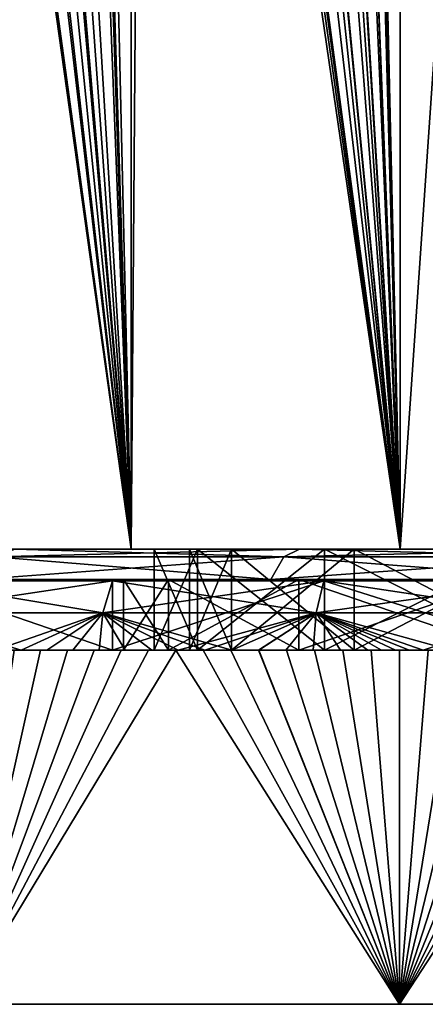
# Model space of a CAD drawing. Extents: x 0 to 200, y 18 to 95.
# Tile 361 of 491: x 163 to 167, y 18 to 27. Entities that reach past the tile are written whole.
import ezdxf

# ---------------------------------------------------------------- set-up
doc = ezdxf.new("R2010")
doc.units = 0

msp = doc.modelspace()

# ---------------------------------------------------------------- linework, layer by layer
for points in [[(166.055511, 47.261219, 33.812542), (166.630402, 67.22702, 33.419941), (166.630402, 22.227015, 33.419941)], [(166.630402, 67.22702, 58.580059), (166.055557, 47.210915, 58.187492), (166.630402, 22.227015, 58.580059)], [(166.630402, 22.227015, 33.419941), (169.718918, 67.22702, 31.886789), (169.718918, 22.227015, 31.886789)], [(166.630402, 67.22702, 33.419941), (169.718918, 67.22702, 31.886789), (166.630402, 22.227015, 33.419941)], [(169.718918, 22.227015, 60.113213), (166.630402, 67.22702, 58.580059), (166.630402, 22.227015, 58.580059)], [(169.718918, 67.22702, 60.113213), (166.630402, 67.22702, 58.580059), (169.718918, 22.227015, 60.113213)], [(166.008667, 46.500935, 33.846394), (166.055511, 47.261219, 33.812542), (166.630402, 22.227015, 33.419941)], [(166.055557, 47.210915, 58.187492), (166.046066, 47.057388, 58.180634), (166.630402, 22.227015, 58.580059)], [(166.046066, 47.057388, 58.180634), (165.990601, 46.160736, 58.140591), (166.630402, 22.227015, 58.580059)], [(165.97464, 45.949051, 33.870964), (166.008667, 46.500935, 33.846394), (166.630402, 22.227015, 33.419941)], [(165.990601, 46.160736, 58.140591), (165.980438, 45.996525, 58.133259), (166.630402, 22.227015, 58.580059)], [(165.980438, 45.996525, 58.133259), (165.736343, 44.681789, 57.952019), (166.630402, 22.227015, 58.580059)], [(165.74202, 44.704189, 34.043686), (165.97464, 45.949051, 33.870964), (166.630402, 22.227015, 33.419941)], [(165.322311, 43.327976, 34.373619), (165.74202, 44.704189, 34.043686), (166.630402, 22.227015, 33.419941)], [(165.736343, 44.681789, 57.952019), (165.666183, 44.450825, 57.896931), (166.630402, 22.227015, 58.580059)], [(165.666183, 44.450825, 57.896931), (165.340958, 43.380074, 57.641556), (166.630402, 22.227015, 58.580059)], [(165.340958, 43.380074, 57.641556), (165.046951, 42.666691, 57.389328), (166.630402, 22.227015, 58.580059)], [(165.202042, 43.038368, 34.477119), (165.322311, 43.327976, 34.373619), (166.630402, 22.227015, 33.419941)], [(164.716339, 41.868832, 34.895092), (165.202042, 43.038368, 34.477119), (166.630402, 22.227015, 33.419941)], [(165.046951, 42.666691, 57.389328), (164.732285, 41.90316, 57.119366), (166.630402, 22.227015, 58.580059)], [(164.732285, 41.90316, 57.119366), (164.587036, 41.614346, 56.980152), (166.630402, 22.227015, 58.580059)], [(164.587387, 41.614704, 35.019642), (164.716339, 41.868832, 34.895092), (166.630402, 22.227015, 33.419941)], [(164.587036, 41.614346, 56.980152), (164.148056, 40.741444, 56.559402), (166.630402, 22.227015, 58.580059)], [(164.416672, 41.278316, 35.184509), (164.587387, 41.614704, 35.019642), (166.630402, 22.227015, 33.419941)], [(164.051987, 40.559685, 35.53672), (164.416672, 41.278316, 35.184509), (166.630402, 22.227015, 33.419941)], [(166.630402, 22.227015, 58.580059), (164.116745, 40.679192, 56.529396), (163.973587, 22.227015, 56.382149)], [(164.116745, 40.679192, 56.529396), (163.977844, 40.435535, 56.378796), (163.973587, 22.227015, 56.382149)], [(164.148056, 40.741444, 56.559402), (164.116745, 40.679192, 56.529396), (166.630402, 22.227015, 58.580059)], [(163.976669, 40.429409, 35.619968), (164.051987, 40.559685, 35.53672), (166.630402, 22.227015, 33.419941)], [(163.399292, 39.430859, 36.258064), (163.976669, 40.429409, 35.619968), (163.973587, 22.227015, 35.617851)], [(163.977844, 40.435535, 56.378796), (163.56575, 39.712635, 55.931992), (163.973587, 22.227015, 56.382149)], [(163.973587, 22.227015, 35.617851), (163.976669, 40.429409, 35.619968), (166.630402, 22.227015, 33.419941)], [(163.56575, 39.712635, 55.931992), (163.4431, 39.497471, 55.799004), (163.973587, 22.227015, 56.382149)], [(163.4431, 39.497471, 55.799004), (162.979355, 38.757809, 55.210247), (163.973587, 22.227015, 56.382149)], [(163.317581, 39.289558, 36.348358), (163.399292, 39.430859, 36.258064), (163.973587, 22.227015, 35.617851)], [(162.801224, 38.473274, 37.016132), (163.317581, 39.289558, 36.348358), (163.973587, 22.227015, 35.617851)], [(162.979355, 38.757809, 55.210247), (162.613251, 38.17387, 54.745441), (163.973587, 22.227015, 56.382149)], [(162.569794, 38.107422, 37.315422), (162.801224, 38.473274, 37.016132), (163.973587, 22.227015, 35.617851)], [(162.613251, 38.17387, 54.745441), (162.405518, 37.864216, 54.428959), (163.973587, 22.227015, 56.382149)], [(162.218231, 37.584957, 37.856876), (162.569794, 38.107422, 37.315422), (163.973587, 22.227015, 35.617851)], [(162.405518, 37.864216, 54.428959), (162.172119, 37.516312, 54.073376), (163.973587, 22.227015, 56.382149)], [(162.172531, 37.517044, 37.927261), (162.218231, 37.584957, 37.856876), (163.973587, 22.227015, 35.617851)], [(161.890579, 37.09803, 38.3615), (162.172531, 37.517044, 37.927261), (163.973587, 22.227015, 35.617851)], [(162.172119, 37.516312, 54.073376), (161.928391, 37.152988, 53.702042), (163.973587, 22.227015, 56.382149)], [(161.88884, 37.095558, 38.364742), (161.890579, 37.09803, 38.3615), (163.973587, 22.227015, 35.617851)], [(161.88887, 22.227015, 38.36438), (161.88884, 37.095558, 38.364742), (163.973587, 22.227015, 35.617851)], [(163.973587, 22.227015, 56.382149), (161.928391, 37.152988, 53.702042), (161.88887, 22.227015, 53.63562)], [(155.799179, 22.227015, 31.420164), (163.973587, 22.227015, 35.617851), (157.864792, 22.227015, 29.064793)], [(161.88887, 22.227015, 38.36438), (163.973587, 22.227015, 35.617851), (155.799179, 22.227015, 31.420164)], [(155.799179, 22.227015, 60.579838), (163.973587, 22.227015, 56.382149), (161.88887, 22.227015, 53.63562)], [(155.799179, 22.227015, 60.579838), (157.864792, 22.227015, 62.935207), (163.973587, 22.227015, 56.382149)], [(157.864792, 22.227015, 29.064793), (163.973587, 22.227015, 35.617851), (160.220154, 22.227015, 26.999187)], [(157.864792, 22.227015, 62.935207), (160.220154, 22.227015, 65.000816), (163.973587, 22.227015, 56.382149)], [(160.220154, 22.227015, 26.999187), (166.630402, 22.227015, 33.419941), (162.824997, 22.227015, 25.258692)], [(163.973587, 22.227015, 35.617851), (166.630402, 22.227015, 33.419941), (160.220154, 22.227015, 26.999187)], [(160.220154, 22.227015, 65.000816), (166.630402, 22.227015, 58.580059), (163.973587, 22.227015, 56.382149)], [(160.220154, 22.227015, 65.000816), (162.824997, 22.227015, 66.74131), (166.630402, 22.227015, 58.580059)], [(162.626556, 22.149126, 24.914999), (165.63472, 22.227015, 23.873085), (165.482849, 22.149126, 23.506433)], [(162.824997, 22.227015, 25.258692), (165.63472, 22.227015, 23.873085), (162.626556, 22.149126, 24.914999)], [(165.482849, 22.149126, 68.493568), (162.824997, 22.227015, 66.74131), (162.626556, 22.149126, 67.084999)], [(165.63472, 22.227015, 68.126915), (162.824997, 22.227015, 66.74131), (165.482849, 22.149126, 68.493568)], [(162.824997, 22.227015, 25.258692), (166.630402, 22.227015, 33.419941), (165.63472, 22.227015, 23.873085)], [(162.824997, 22.227015, 66.74131), (169.718918, 22.227015, 60.113213), (166.630402, 22.227015, 58.580059)], [(162.824997, 22.227015, 66.74131), (165.63472, 22.227015, 68.126915), (169.718918, 22.227015, 60.113213)], [(164.629364, 22.227015, 43.013634), (164.199997, 21.227015, 46), (164.629364, 21.227015, 43.013634)], [(164.629364, 22.227015, 43.013634), (164.199997, 22.227015, 46), (164.199997, 21.227015, 46)], [(164.199997, 22.227015, 46), (164.629364, 21.227015, 48.986366), (164.199997, 21.227015, 46)], [(164.199997, 22.227015, 46), (164.629364, 22.227015, 48.986366), (164.629364, 21.227015, 48.986366)], [(164.965195, 22.227015, 43.11224), (164.199997, 22.227015, 46), (164.629364, 22.227015, 43.013634)], [(164.549988, 22.227015, 46), (164.199997, 22.227015, 46), (164.965195, 22.227015, 43.11224)], [(164.549988, 22.227015, 46), (164.629364, 22.227015, 48.986366), (164.199997, 22.227015, 46)], [(164.549988, 21.227015, 46), (164.965195, 22.227015, 43.11224), (164.965195, 21.227015, 43.11224)], [(164.965195, 21.227015, 48.88776), (164.549988, 22.227015, 46), (164.549988, 21.227015, 46)], [(164.549988, 22.227015, 46), (164.965195, 22.227015, 43.11224), (164.549988, 21.227015, 46)], [(164.965195, 22.227015, 48.88776), (164.549988, 22.227015, 46), (164.965195, 21.227015, 48.88776)], [(164.965195, 22.227015, 48.88776), (164.629364, 22.227015, 48.986366), (164.549988, 22.227015, 46)], [(165.882706, 22.227015, 40.269207), (164.629364, 21.227015, 43.013634), (165.882706, 21.227015, 40.269207)], [(165.882706, 22.227015, 40.269207), (164.629364, 22.227015, 43.013634), (164.629364, 21.227015, 43.013634)], [(164.629364, 22.227015, 48.986366), (165.882706, 21.227015, 51.730793), (164.629364, 21.227015, 48.986366)], [(164.629364, 22.227015, 48.986366), (165.882706, 22.227015, 51.730793), (165.882706, 21.227015, 51.730793)], [(166.177139, 22.227015, 40.458431), (164.629364, 22.227015, 43.013634), (165.882706, 22.227015, 40.269207)], [(164.965195, 22.227015, 43.11224), (164.629364, 22.227015, 43.013634), (166.177139, 22.227015, 40.458431)], [(165.882706, 22.227015, 51.730793), (164.629364, 22.227015, 48.986366), (164.965195, 22.227015, 48.88776)], [(164.965195, 21.227015, 43.11224), (166.177139, 22.227015, 40.458431), (166.177139, 21.227015, 40.458431)], [(164.965195, 22.227015, 43.11224), (166.177139, 22.227015, 40.458431), (164.965195, 21.227015, 43.11224)], [(166.177139, 21.227015, 51.541569), (164.965195, 22.227015, 48.88776), (164.965195, 21.227015, 48.88776)], [(166.177139, 22.227015, 51.541569), (164.965195, 22.227015, 48.88776), (166.177139, 21.227015, 51.541569)], [(166.177139, 22.227015, 51.541569), (165.882706, 22.227015, 51.730793), (164.965195, 22.227015, 48.88776)], [(165.482849, 22.149126, 23.506433), (168.601273, 22.227015, 22.866076), (168.498566, 22.149126, 22.482737)], [(165.63472, 22.227015, 23.873085), (168.601273, 22.227015, 22.866076), (165.482849, 22.149126, 23.506433)], [(168.498566, 22.149126, 69.517265), (165.63472, 22.227015, 68.126915), (165.482849, 22.149126, 68.493568)], [(168.601273, 22.227015, 69.133926), (165.63472, 22.227015, 68.126915), (168.498566, 22.149126, 69.517265)], [(165.63472, 22.227015, 23.873085), (169.718918, 22.227015, 31.886789), (168.601273, 22.227015, 22.866076)], [(166.630402, 22.227015, 33.419941), (169.718918, 22.227015, 31.886789), (165.63472, 22.227015, 23.873085)], [(165.63472, 22.227015, 68.126915), (168.601273, 22.227015, 69.133926), (169.718918, 22.227015, 60.113213)], [(167.858475, 22.227015, 37.989056), (165.882706, 21.227015, 40.269207), (167.858475, 21.227015, 37.989056)], [(167.858475, 22.227015, 37.989056), (165.882706, 22.227015, 40.269207), (165.882706, 21.227015, 40.269207)], [(165.882706, 22.227015, 51.730793), (167.858475, 21.227015, 54.010944), (165.882706, 21.227015, 51.730793)], [(165.882706, 22.227015, 51.730793), (167.858475, 22.227015, 54.010944), (167.858475, 21.227015, 54.010944)], [(168.087677, 22.227015, 38.253567), (165.882706, 22.227015, 40.269207), (167.858475, 22.227015, 37.989056)], [(166.177139, 22.227015, 40.458431), (165.882706, 22.227015, 40.269207), (168.087677, 22.227015, 38.253567)], [(167.858475, 22.227015, 54.010944), (165.882706, 22.227015, 51.730793), (166.177139, 22.227015, 51.541569)], [(166.177139, 21.227015, 40.458431), (168.087677, 22.227015, 38.253567), (168.087677, 21.227015, 38.253567)], [(166.177139, 22.227015, 40.458431), (168.087677, 22.227015, 38.253567), (166.177139, 21.227015, 40.458431)], [(168.087677, 21.227015, 53.746433), (166.177139, 22.227015, 51.541569), (166.177139, 21.227015, 51.541569)], [(168.087677, 22.227015, 53.746433), (166.177139, 22.227015, 51.541569), (168.087677, 21.227015, 53.746433)], [(168.087677, 22.227015, 53.746433), (167.858475, 22.227015, 54.010944), (166.177139, 22.227015, 51.541569)], [(162.457565, 21.927015, 24.622295), (165.482849, 22.149126, 23.506433), (165.353516, 21.927015, 23.194176)], [(162.626556, 22.149126, 24.914999), (165.482849, 22.149126, 23.506433), (162.457565, 21.927015, 24.622295)], [(165.353516, 21.927015, 68.805824), (162.626556, 22.149126, 67.084999), (162.457565, 21.927015, 67.377708)], [(165.482849, 22.149126, 68.493568), (162.626556, 22.149126, 67.084999), (165.353516, 21.927015, 68.805824)], [(165.353516, 21.927015, 23.194176), (168.498566, 22.149126, 22.482737), (168.411087, 21.927015, 22.156269)], [(165.482849, 22.149126, 23.506433), (168.498566, 22.149126, 22.482737), (165.353516, 21.927015, 23.194176)], [(168.411087, 21.927015, 69.843735), (165.482849, 22.149126, 68.493568), (165.353516, 21.927015, 68.805824)], [(168.498566, 22.149126, 69.517265), (165.482849, 22.149126, 68.493568), (168.411087, 21.927015, 69.843735)], [(163.899994, 21.927015, 46), (150.115143, 21.927015, 46), (150.326324, 21.927015, 42.777981)], [(150.326324, 21.927015, 49.222019), (150.115143, 21.927015, 46), (163.899994, 21.927015, 46)], [(164.341522, 21.927015, 42.929115), (150.326324, 21.927015, 42.777981), (150.956268, 21.927015, 39.611092)], [(164.341522, 21.927015, 42.929115), (163.899994, 21.927015, 46), (150.326324, 21.927015, 42.777981)], [(164.341522, 21.927015, 49.070885), (150.326324, 21.927015, 49.222019), (163.899994, 21.927015, 46)], [(150.956268, 21.927015, 52.388908), (150.326324, 21.927015, 49.222019), (164.341522, 21.927015, 49.070885)], [(164.341522, 21.927015, 42.929115), (150.956268, 21.927015, 39.611092), (151.994171, 21.927015, 36.553516)], [(151.994171, 21.927015, 55.446484), (150.956268, 21.927015, 52.388908), (164.341522, 21.927015, 49.070885)], [(165.630325, 21.927015, 40.107014), (151.994171, 21.927015, 36.553516), (153.422287, 21.927015, 33.657578)], [(165.630325, 21.927015, 40.107014), (164.341522, 21.927015, 42.929115), (151.994171, 21.927015, 36.553516)], [(165.630325, 21.927015, 51.892986), (151.994171, 21.927015, 55.446484), (164.341522, 21.927015, 49.070885)], [(153.422287, 21.927015, 58.342422), (151.994171, 21.927015, 55.446484), (165.630325, 21.927015, 51.892986)], [(165.630325, 21.927015, 40.107014), (153.422287, 21.927015, 33.657578), (155.216187, 21.927015, 30.972816)], [(155.216187, 21.927015, 61.027184), (153.422287, 21.927015, 58.342422), (165.630325, 21.927015, 51.892986)], [(167.662018, 21.927015, 37.762329), (155.216187, 21.927015, 30.972816), (157.345169, 21.927015, 28.545177)], [(167.662018, 21.927015, 37.762329), (165.630325, 21.927015, 40.107014), (155.216187, 21.927015, 30.972816)], [(167.662018, 21.927015, 54.237671), (155.216187, 21.927015, 61.027184), (165.630325, 21.927015, 51.892986)], [(157.345169, 21.927015, 63.454823), (155.216187, 21.927015, 61.027184), (167.662018, 21.927015, 54.237671)], [(167.662018, 21.927015, 37.762329), (157.345169, 21.927015, 28.545177), (159.772812, 21.927015, 26.416193)], [(159.772812, 21.927015, 65.583809), (157.345169, 21.927015, 63.454823), (167.662018, 21.927015, 54.237671)], [(167.662018, 21.927015, 37.762329), (159.772812, 21.927015, 26.416193), (162.457565, 21.927015, 24.622295)], [(162.457565, 21.927015, 67.377708), (159.772812, 21.927015, 65.583809), (167.662018, 21.927015, 54.237671)], [(161.797119, 21.911861, 24.999638), (159.914917, 21.227015, 26.288975), (163.790253, 21.227015, 23.889467)], [(161.797119, 21.911861, 67.000366), (163.790253, 21.227015, 68.110535), (159.914917, 21.227015, 65.711021)], [(161.685318, 21.596918, 24.819065), (163.790253, 21.911861, 23.889467), (163.695587, 21.596918, 23.699348)], [(161.797119, 21.911861, 24.999638), (163.790253, 21.911861, 23.889467), (161.685318, 21.596918, 24.819065)], [(163.695587, 21.596918, 68.300652), (161.797119, 21.911861, 67.000366), (161.685318, 21.596918, 67.180939)], [(163.790253, 21.911861, 23.889467), (161.797119, 21.911861, 24.999638), (163.790253, 21.227015, 23.889467)], [(161.797119, 21.911861, 67.000366), (163.790253, 21.911861, 68.110535), (163.790253, 21.227015, 68.110535)], [(163.790253, 21.911861, 68.110535), (161.797119, 21.911861, 67.000366), (163.695587, 21.596918, 68.300652)], [(170.271973, 21.927015, 36.085011), (162.457565, 21.927015, 24.622295), (165.353516, 21.927015, 23.194176)], [(170.271973, 21.927015, 36.085011), (167.662018, 21.927015, 37.762329), (162.457565, 21.927015, 24.622295)], [(170.271973, 21.927015, 55.914989), (162.457565, 21.927015, 67.377708), (167.662018, 21.927015, 54.237671)], [(165.353516, 21.927015, 68.805824), (162.457565, 21.927015, 67.377708), (170.271973, 21.927015, 55.914989)], [(163.695587, 21.596918, 23.699348), (165.877319, 21.911861, 22.967936), (165.800598, 21.596918, 22.769894)], [(163.790253, 21.911861, 23.889467), (165.877319, 21.911861, 22.967936), (163.695587, 21.596918, 23.699348)], [(165.800598, 21.596918, 69.230103), (163.790253, 21.911861, 68.110535), (163.695587, 21.596918, 68.300652)], [(165.877319, 21.911861, 22.967936), (163.790253, 21.227015, 23.889467), (168.040512, 21.227015, 22.242907)], [(165.877319, 21.911861, 22.967936), (163.790253, 21.911861, 23.889467), (163.790253, 21.227015, 23.889467)], [(163.790253, 21.911861, 68.110535), (165.877319, 21.911861, 69.032066), (163.790253, 21.227015, 68.110535)], [(165.877319, 21.911861, 69.032066), (168.040512, 21.227015, 69.757095), (163.790253, 21.227015, 68.110535)], [(165.877319, 21.911861, 69.032066), (163.790253, 21.911861, 68.110535), (165.800598, 21.596918, 69.230103)], [(163.899994, 21.227015, 46), (164.341522, 21.927015, 42.929115), (164.341522, 21.227015, 42.929115)], [(163.899994, 21.927015, 46), (164.341522, 21.927015, 42.929115), (163.899994, 21.227015, 46)], [(164.341522, 21.227015, 49.070885), (163.899994, 21.927015, 46), (163.899994, 21.227015, 46)], [(164.341522, 21.927015, 49.070885), (163.899994, 21.927015, 46), (164.341522, 21.227015, 49.070885)], [(164.341522, 21.227015, 42.929115), (165.630325, 21.927015, 40.107014), (165.630325, 21.227015, 40.107014)], [(164.341522, 21.927015, 42.929115), (165.630325, 21.927015, 40.107014), (164.341522, 21.227015, 42.929115)], [(165.630325, 21.227015, 51.892986), (164.341522, 21.927015, 49.070885), (164.341522, 21.227015, 49.070885)], [(165.630325, 21.927015, 51.892986), (164.341522, 21.927015, 49.070885), (165.630325, 21.227015, 51.892986)], [(170.271973, 21.927015, 36.085011), (165.353516, 21.927015, 23.194176), (168.411087, 21.927015, 22.156269)], [(168.411087, 21.927015, 69.843735), (165.353516, 21.927015, 68.805824), (170.271973, 21.927015, 55.914989)], [(165.630325, 21.227015, 40.107014), (167.662018, 21.927015, 37.762329), (167.662018, 21.227015, 37.762329)], [(165.630325, 21.927015, 40.107014), (167.662018, 21.927015, 37.762329), (165.630325, 21.227015, 40.107014)], [(167.662018, 21.227015, 54.237671), (165.630325, 21.927015, 51.892986), (165.630325, 21.227015, 51.892986)], [(167.662018, 21.927015, 54.237671), (165.630325, 21.927015, 51.892986), (167.662018, 21.227015, 54.237671)], [(165.800598, 21.596918, 22.769894), (168.040512, 21.911861, 22.242907), (167.982391, 21.596918, 22.038631)], [(165.877319, 21.911861, 22.967936), (168.040512, 21.911861, 22.242907), (165.800598, 21.596918, 22.769894)], [(167.982391, 21.596918, 69.961372), (165.877319, 21.911861, 69.032066), (165.800598, 21.596918, 69.230103)], [(168.040512, 21.911861, 22.242907), (165.877319, 21.911861, 22.967936), (168.040512, 21.227015, 22.242907)], [(165.877319, 21.911861, 69.032066), (168.040512, 21.911861, 69.757095), (168.040512, 21.227015, 69.757095)], [(168.040512, 21.911861, 69.757095), (165.877319, 21.911861, 69.032066), (167.982391, 21.596918, 69.961372)], [(161.685318, 21.596918, 24.819065), (163.695587, 21.596918, 23.699348), (162.888519, 21.227015, 24.021441)], [(162.635468, 21.227015, 24.16048), (161.685318, 21.596918, 24.819065), (162.888519, 21.227015, 24.021441)], [(163.695587, 21.596918, 68.300652), (161.685318, 21.596918, 67.180939), (162.635468, 21.227015, 67.839523)], [(162.888519, 21.227015, 67.978561), (163.695587, 21.596918, 68.300652), (162.635468, 21.227015, 67.839523)], [(162.888519, 21.227015, 24.021441), (163.695587, 21.596918, 23.699348), (163.143158, 21.227015, 23.885332)], [(163.143158, 21.227015, 68.11467), (163.695587, 21.596918, 68.300652), (162.888519, 21.227015, 67.978561)], [(163.143158, 21.227015, 23.885332), (163.695587, 21.596918, 23.699348), (163.399353, 21.227015, 23.752174)], [(163.399353, 21.227015, 68.247826), (163.695587, 21.596918, 68.300652), (163.143158, 21.227015, 68.11467)], [(163.399353, 21.227015, 23.752174), (163.695587, 21.596918, 23.699348), (163.657059, 21.227015, 23.621984)], [(163.657059, 21.227015, 68.378014), (163.695587, 21.596918, 68.300652), (163.399353, 21.227015, 68.247826)], [(163.657059, 21.227015, 23.621984), (163.695587, 21.596918, 23.699348), (163.916275, 21.227015, 23.494778)], [(163.916275, 21.227015, 68.505219), (163.695587, 21.596918, 68.300652), (163.657059, 21.227015, 68.378014)], [(163.695587, 21.596918, 23.699348), (165.800598, 21.596918, 22.769894), (164.967255, 21.227015, 23.016146)], [(164.702454, 21.227015, 23.131245), (163.695587, 21.596918, 23.699348), (164.967255, 21.227015, 23.016146)], [(164.438995, 21.227015, 23.249392), (163.695587, 21.596918, 23.699348), (164.702454, 21.227015, 23.131245)], [(164.176926, 21.227015, 23.370577), (163.695587, 21.596918, 23.699348), (164.438995, 21.227015, 23.249392)], [(163.916275, 21.227015, 23.494778), (163.695587, 21.596918, 23.699348), (164.176926, 21.227015, 23.370577)], [(164.176926, 21.227015, 68.629425), (163.695587, 21.596918, 68.300652), (163.916275, 21.227015, 68.505219)], [(164.438995, 21.227015, 68.75061), (163.695587, 21.596918, 68.300652), (164.176926, 21.227015, 68.629425)], [(165.800598, 21.596918, 69.230103), (163.695587, 21.596918, 68.300652), (164.438995, 21.227015, 68.75061)], [(164.702454, 21.227015, 68.868759), (165.800598, 21.596918, 69.230103), (164.438995, 21.227015, 68.75061)], [(164.967255, 21.227015, 68.983856), (165.800598, 21.596918, 69.230103), (164.702454, 21.227015, 68.868759)], [(164.967255, 21.227015, 23.016146), (165.800598, 21.596918, 22.769894), (165.23291, 21.227015, 22.903011)], [(165.233368, 21.227015, 69.095886), (165.800598, 21.596918, 69.230103), (164.967255, 21.227015, 68.983856)], [(165.23291, 21.227015, 22.903011), (165.800598, 21.596918, 22.769894), (165.500748, 21.227015, 22.79516)], [(165.500748, 21.227015, 69.204842), (165.800598, 21.596918, 69.230103), (165.233368, 21.227015, 69.095886)], [(165.500748, 21.227015, 22.79516), (165.800598, 21.596918, 22.769894), (165.769379, 21.227015, 22.689304)], [(165.769379, 21.227015, 69.310692), (165.800598, 21.596918, 69.230103), (165.500748, 21.227015, 69.204842)], [(165.769379, 21.227015, 22.689304), (165.800598, 21.596918, 22.769894), (166.039215, 21.227015, 22.586557)], [(166.039215, 21.227015, 69.413445), (165.800598, 21.596918, 69.230103), (165.769379, 21.227015, 69.310692)], [(165.800598, 21.596918, 22.769894), (167.982391, 21.596918, 22.038631), (167.129883, 21.227015, 22.206938)], [(166.855591, 21.227015, 22.297113), (165.800598, 21.596918, 22.769894), (167.129883, 21.227015, 22.206938)], [(166.582352, 21.227015, 22.39045), (165.800598, 21.596918, 22.769894), (166.855591, 21.227015, 22.297113)], [(166.446152, 21.227015, 22.438301), (165.800598, 21.596918, 22.769894), (166.582352, 21.227015, 22.39045)], [(166.310226, 21.227015, 22.486937), (165.800598, 21.596918, 22.769894), (166.446152, 21.227015, 22.438301)], [(166.039215, 21.227015, 22.586557), (165.800598, 21.596918, 22.769894), (166.310226, 21.227015, 22.486937)], [(166.310226, 21.227015, 69.513062), (165.800598, 21.596918, 69.230103), (166.039215, 21.227015, 69.413445)], [(166.582352, 21.227015, 69.60955), (165.800598, 21.596918, 69.230103), (166.310226, 21.227015, 69.513062)], [(166.718842, 21.227015, 69.656609), (165.800598, 21.596918, 69.230103), (166.582352, 21.227015, 69.60955)], [(166.855591, 21.227015, 69.702888), (165.800598, 21.596918, 69.230103), (166.718842, 21.227015, 69.656609)], [(167.982391, 21.596918, 69.961372), (165.800598, 21.596918, 69.230103), (166.855591, 21.227015, 69.702888)], [(167.129883, 21.227015, 69.79306), (167.982391, 21.596918, 69.961372), (166.855591, 21.227015, 69.702888)], [(150.099991, 21.227015, 46), (163.899994, 21.227015, 46), (150.520554, 21.227015, 41.461388)], [(150.099991, 21.227015, 46), (150.520554, 21.227015, 50.538612), (163.899994, 21.227015, 46)], [(150.520554, 21.227015, 41.461388), (164.341522, 21.227015, 42.929115), (151.767929, 21.227015, 37.077332)], [(163.899994, 21.227015, 46), (164.341522, 21.227015, 42.929115), (150.520554, 21.227015, 41.461388)], [(150.520554, 21.227015, 50.538612), (164.341522, 21.227015, 49.070885), (163.899994, 21.227015, 46)], [(150.520554, 21.227015, 50.538612), (151.767929, 21.227015, 54.922668), (164.341522, 21.227015, 49.070885)], [(151.767929, 21.227015, 37.077332), (164.341522, 21.227015, 42.929115), (153.799637, 21.227015, 32.997128)], [(151.767929, 21.227015, 54.922668), (165.630325, 21.227015, 51.892986), (164.341522, 21.227015, 49.070885)], [(151.767929, 21.227015, 54.922668), (153.799637, 21.227015, 59.002876), (165.630325, 21.227015, 51.892986)], [(153.799637, 21.227015, 32.997128), (165.630325, 21.227015, 40.107014), (156.546478, 21.227015, 29.359716)], [(164.341522, 21.227015, 42.929115), (165.630325, 21.227015, 40.107014), (153.799637, 21.227015, 32.997128)], [(153.799637, 21.227015, 59.002876), (156.546478, 21.227015, 62.640282), (165.630325, 21.227015, 51.892986)], [(156.546478, 21.227015, 29.359716), (167.662018, 21.227015, 37.762329), (159.914917, 21.227015, 26.288975)], [(165.630325, 21.227015, 40.107014), (167.662018, 21.227015, 37.762329), (156.546478, 21.227015, 29.359716)], [(156.546478, 21.227015, 62.640282), (167.662018, 21.227015, 54.237671), (165.630325, 21.227015, 51.892986)], [(156.546478, 21.227015, 62.640282), (159.914917, 21.227015, 65.711021), (167.662018, 21.227015, 54.237671)], [(159.914917, 21.227015, 26.288975), (167.662018, 21.227015, 37.762329), (163.790253, 21.227015, 23.889467)], [(159.914917, 21.227015, 65.711021), (170.271973, 21.227015, 55.914989), (167.662018, 21.227015, 54.237671)], [(159.914917, 21.227015, 65.711021), (163.790253, 21.227015, 68.110535), (170.271973, 21.227015, 55.914989)], [(162.299988, 17.727016, 24.349365), (164.414612, 21.227015, 23.259201), (166.623291, 17.727016, 22.374981)], [(162.818771, 21.227015, 24.058025), (163.080719, 21.227015, 23.917006), (162.299988, 17.727016, 24.349365)], [(163.080719, 21.227015, 23.917006), (163.34433, 21.227015, 23.779114), (162.299988, 17.727016, 24.349365)], [(163.34433, 21.227015, 23.779114), (163.609558, 21.227015, 23.644369), (162.299988, 17.727016, 24.349365)], [(163.609558, 21.227015, 23.644369), (163.876373, 21.227015, 23.512789), (162.299988, 17.727016, 24.349365)], [(163.876373, 21.227015, 23.512789), (164.144745, 21.227015, 23.384392), (162.299988, 17.727016, 24.349365)], [(164.144745, 21.227015, 23.384392), (164.414612, 21.227015, 23.259201), (162.299988, 17.727016, 24.349365)], [(166.623291, 17.727016, 69.625023), (164.414612, 21.227015, 68.740799), (162.299988, 17.727016, 67.650635)], [(164.414612, 21.227015, 68.740799), (164.144745, 21.227015, 68.615608), (162.299988, 17.727016, 67.650635)], [(164.144745, 21.227015, 68.615608), (163.876373, 21.227015, 68.487213), (162.299988, 17.727016, 67.650635)], [(163.876373, 21.227015, 68.487213), (163.609558, 21.227015, 68.355629), (162.299988, 17.727016, 67.650635)], [(163.609558, 21.227015, 68.355629), (163.34433, 21.227015, 68.220886), (162.299988, 17.727016, 67.650635)], [(163.34433, 21.227015, 68.220886), (163.080719, 21.227015, 68.082993), (162.299988, 17.727016, 67.650635)], [(163.080719, 21.227015, 68.082993), (162.818771, 21.227015, 67.941978), (162.299988, 17.727016, 67.650635)], [(162.818771, 21.227015, 24.058025), (162.635468, 21.227015, 24.16048), (162.888519, 21.227015, 24.021441)], [(162.818771, 21.227015, 67.941978), (162.888519, 21.227015, 67.978561), (162.635468, 21.227015, 67.839523)], [(162.818771, 21.227015, 24.058025), (162.888519, 21.227015, 24.021441), (163.080719, 21.227015, 23.917006)], [(163.080719, 21.227015, 68.082993), (162.888519, 21.227015, 67.978561), (162.818771, 21.227015, 67.941978)], [(163.080719, 21.227015, 23.917006), (162.888519, 21.227015, 24.021441), (163.143158, 21.227015, 23.885332)], [(163.080719, 21.227015, 68.082993), (163.143158, 21.227015, 68.11467), (162.888519, 21.227015, 67.978561)], [(163.080719, 21.227015, 23.917006), (163.143158, 21.227015, 23.885332), (163.34433, 21.227015, 23.779114)], [(163.34433, 21.227015, 68.220886), (163.143158, 21.227015, 68.11467), (163.080719, 21.227015, 68.082993)], [(163.34433, 21.227015, 23.779114), (163.143158, 21.227015, 23.885332), (163.399353, 21.227015, 23.752174)], [(163.34433, 21.227015, 68.220886), (163.399353, 21.227015, 68.247826), (163.143158, 21.227015, 68.11467)], [(163.34433, 21.227015, 23.779114), (163.399353, 21.227015, 23.752174), (163.609558, 21.227015, 23.644369)], [(163.609558, 21.227015, 68.355629), (163.399353, 21.227015, 68.247826), (163.34433, 21.227015, 68.220886)], [(163.609558, 21.227015, 23.644369), (163.399353, 21.227015, 23.752174), (163.657059, 21.227015, 23.621984)], [(163.609558, 21.227015, 68.355629), (163.657059, 21.227015, 68.378014), (163.399353, 21.227015, 68.247826)], [(163.609558, 21.227015, 23.644369), (163.657059, 21.227015, 23.621984), (163.876373, 21.227015, 23.512789)], [(163.876373, 21.227015, 68.487213), (163.657059, 21.227015, 68.378014), (163.609558, 21.227015, 68.355629)], [(163.876373, 21.227015, 23.512789), (163.657059, 21.227015, 23.621984), (163.916275, 21.227015, 23.494778)], [(163.876373, 21.227015, 68.487213), (163.916275, 21.227015, 68.505219), (163.657059, 21.227015, 68.378014)], [(163.790253, 21.227015, 23.889467), (170.271973, 21.227015, 36.085011), (168.040512, 21.227015, 22.242907)], [(167.662018, 21.227015, 37.762329), (170.271973, 21.227015, 36.085011), (163.790253, 21.227015, 23.889467)], [(163.790253, 21.227015, 68.110535), (168.040512, 21.227015, 69.757095), (170.271973, 21.227015, 55.914989)], [(163.876373, 21.227015, 23.512789), (163.916275, 21.227015, 23.494778), (164.144745, 21.227015, 23.384392)], [(164.144745, 21.227015, 68.615608), (163.916275, 21.227015, 68.505219), (163.876373, 21.227015, 68.487213)], [(164.144745, 21.227015, 23.384392), (163.916275, 21.227015, 23.494778), (164.176926, 21.227015, 23.370577)], [(164.144745, 21.227015, 68.615608), (164.176926, 21.227015, 68.629425), (163.916275, 21.227015, 68.505219)], [(164.144745, 21.227015, 23.384392), (164.176926, 21.227015, 23.370577), (164.414612, 21.227015, 23.259201)], [(164.414612, 21.227015, 68.740799), (164.176926, 21.227015, 68.629425), (164.144745, 21.227015, 68.615608)], [(164.414612, 21.227015, 23.259201), (164.176926, 21.227015, 23.370577), (164.438995, 21.227015, 23.249392)], [(164.414612, 21.227015, 68.740799), (164.438995, 21.227015, 68.75061), (164.176926, 21.227015, 68.629425)], [(164.199997, 21.227015, 46), (164.549988, 21.227015, 46), (164.629364, 21.227015, 43.013634)], [(164.965195, 21.227015, 48.88776), (164.549988, 21.227015, 46), (164.199997, 21.227015, 46)], [(164.629364, 21.227015, 48.986366), (164.965195, 21.227015, 48.88776), (164.199997, 21.227015, 46)], [(164.414612, 21.227015, 23.259201), (164.685959, 21.227015, 23.137226), (166.623291, 17.727016, 22.374981)], [(164.685959, 21.227015, 68.86277), (164.414612, 21.227015, 68.740799), (166.623291, 17.727016, 69.625023)], [(164.414612, 21.227015, 23.259201), (164.438995, 21.227015, 23.249392), (164.685959, 21.227015, 23.137226)], [(164.685959, 21.227015, 68.86277), (164.438995, 21.227015, 68.75061), (164.414612, 21.227015, 68.740799)], [(164.685959, 21.227015, 23.137226), (164.438995, 21.227015, 23.249392), (164.702454, 21.227015, 23.131245)], [(164.685959, 21.227015, 68.86277), (164.702454, 21.227015, 68.868759), (164.438995, 21.227015, 68.75061)], [(164.549988, 21.227015, 46), (164.965195, 21.227015, 43.11224), (164.629364, 21.227015, 43.013634)], [(164.629364, 21.227015, 43.013634), (164.965195, 21.227015, 43.11224), (165.882706, 21.227015, 40.269207)], [(164.629364, 21.227015, 48.986366), (166.177139, 21.227015, 51.541569), (164.965195, 21.227015, 48.88776)], [(165.882706, 21.227015, 51.730793), (166.177139, 21.227015, 51.541569), (164.629364, 21.227015, 48.986366)], [(164.685959, 21.227015, 23.137226), (164.95874, 21.227015, 23.018492), (166.623291, 17.727016, 22.374981)], [(164.95874, 21.227015, 68.981506), (164.685959, 21.227015, 68.86277), (166.623291, 17.727016, 69.625023)], [(164.685959, 21.227015, 23.137226), (164.702454, 21.227015, 23.131245), (164.95874, 21.227015, 23.018492)], [(164.95874, 21.227015, 68.981506), (164.702454, 21.227015, 68.868759), (164.685959, 21.227015, 68.86277)], [(164.95874, 21.227015, 23.018492), (164.702454, 21.227015, 23.131245), (164.967255, 21.227015, 23.016146)], [(164.95874, 21.227015, 68.981506), (164.967255, 21.227015, 68.983856), (164.702454, 21.227015, 68.868759)], [(164.95874, 21.227015, 23.018492), (165.23291, 21.227015, 22.903011), (166.623291, 17.727016, 22.374981)], [(165.233368, 21.227015, 69.095886), (164.95874, 21.227015, 68.981506), (166.623291, 17.727016, 69.625023)], [(164.95874, 21.227015, 23.018492), (164.967255, 21.227015, 23.016146), (165.23291, 21.227015, 22.903011)], [(165.233368, 21.227015, 69.095886), (164.967255, 21.227015, 68.983856), (164.95874, 21.227015, 68.981506)], [(164.965195, 21.227015, 43.11224), (166.177139, 21.227015, 40.458431), (165.882706, 21.227015, 40.269207)], [(165.23291, 21.227015, 22.903011), (165.508438, 21.227015, 22.790802), (166.623291, 17.727016, 22.374981)], [(165.23291, 21.227015, 22.903011), (165.500748, 21.227015, 22.79516), (165.508438, 21.227015, 22.790802)], [(165.508438, 21.227015, 69.209198), (165.233368, 21.227015, 69.095886), (166.623291, 17.727016, 69.625023)], [(165.508438, 21.227015, 69.209198), (165.500748, 21.227015, 69.204842), (165.233368, 21.227015, 69.095886)], [(165.508438, 21.227015, 22.790802), (165.500748, 21.227015, 22.79516), (165.769379, 21.227015, 22.689304)], [(165.508438, 21.227015, 69.209198), (165.769379, 21.227015, 69.310692), (165.500748, 21.227015, 69.204842)], [(165.508438, 21.227015, 22.790802), (165.785278, 21.227015, 22.681879), (166.623291, 17.727016, 22.374981)], [(165.785278, 21.227015, 69.318123), (165.508438, 21.227015, 69.209198), (166.623291, 17.727016, 69.625023)], [(165.508438, 21.227015, 22.790802), (165.769379, 21.227015, 22.689304), (165.785278, 21.227015, 22.681879)], [(165.785278, 21.227015, 69.318123), (165.769379, 21.227015, 69.310692), (165.508438, 21.227015, 69.209198)], [(165.785278, 21.227015, 22.681879), (165.769379, 21.227015, 22.689304), (166.039215, 21.227015, 22.586557)], [(165.785278, 21.227015, 69.318123), (166.039215, 21.227015, 69.413445), (165.769379, 21.227015, 69.310692)], [(165.785278, 21.227015, 22.681879), (166.063385, 21.227015, 22.576258), (166.623291, 17.727016, 22.374981)], [(166.063385, 21.227015, 69.423744), (165.785278, 21.227015, 69.318123), (166.623291, 17.727016, 69.625023)], [(165.785278, 21.227015, 22.681879), (166.039215, 21.227015, 22.586557), (166.063385, 21.227015, 22.576258)], [(166.063385, 21.227015, 69.423744), (166.039215, 21.227015, 69.413445), (165.785278, 21.227015, 69.318123)], [(165.882706, 21.227015, 40.269207), (166.177139, 21.227015, 40.458431), (167.858475, 21.227015, 37.989056)], [(165.882706, 21.227015, 51.730793), (168.087677, 21.227015, 53.746433), (166.177139, 21.227015, 51.541569)], [(167.858475, 21.227015, 54.010944), (168.087677, 21.227015, 53.746433), (165.882706, 21.227015, 51.730793)], [(166.063385, 21.227015, 22.576258), (166.039215, 21.227015, 22.586557), (166.310226, 21.227015, 22.486937)], [(166.063385, 21.227015, 69.423744), (166.310226, 21.227015, 69.513062), (166.039215, 21.227015, 69.413445)], [(166.063385, 21.227015, 22.576258), (166.342743, 21.227015, 22.473951), (166.623291, 17.727016, 22.374981)], [(166.342743, 21.227015, 69.526047), (166.063385, 21.227015, 69.423744), (166.623291, 17.727016, 69.625023)], [(166.063385, 21.227015, 22.576258), (166.310226, 21.227015, 22.486937), (166.342743, 21.227015, 22.473951)], [(166.342743, 21.227015, 69.526047), (166.310226, 21.227015, 69.513062), (166.063385, 21.227015, 69.423744)], [(166.177139, 21.227015, 40.458431), (168.087677, 21.227015, 38.253567), (167.858475, 21.227015, 37.989056)], [(166.342743, 21.227015, 22.473951), (166.310226, 21.227015, 22.486937), (166.446152, 21.227015, 22.438301)], [(166.342743, 21.227015, 69.526047), (166.582352, 21.227015, 69.60955), (166.310226, 21.227015, 69.513062)], [(166.342743, 21.227015, 22.473951), (166.623291, 21.227015, 22.374981), (166.623291, 17.727016, 22.374981)], [(166.623291, 21.227015, 69.625023), (166.342743, 21.227015, 69.526047), (166.623291, 17.727016, 69.625023)], [(166.342743, 21.227015, 22.473951), (166.446152, 21.227015, 22.438301), (166.623291, 21.227015, 22.374981)], [(166.623291, 21.227015, 69.625023), (166.582352, 21.227015, 69.60955), (166.342743, 21.227015, 69.526047)], [(166.446152, 21.227015, 22.438301), (166.582352, 21.227015, 22.39045), (166.623291, 21.227015, 22.374981)], [(166.623291, 21.227015, 22.374981), (166.582352, 21.227015, 22.39045), (166.855591, 21.227015, 22.297113)], [(166.623291, 21.227015, 69.625023), (166.718842, 21.227015, 69.656609), (166.582352, 21.227015, 69.60955)], [(166.623291, 17.727016, 22.374981), (168.906021, 21.227015, 21.704712), (171.242126, 17.727016, 21.254463)], [(166.623291, 21.227015, 22.374981), (166.904999, 21.227015, 22.279352), (166.623291, 17.727016, 22.374981)], [(166.904999, 21.227015, 22.279352), (167.187836, 21.227015, 22.187084), (166.623291, 17.727016, 22.374981)], [(167.187836, 21.227015, 22.187084), (167.471741, 21.227015, 22.098186), (166.623291, 17.727016, 22.374981)], [(167.471741, 21.227015, 22.098186), (167.756683, 21.227015, 22.012674), (166.623291, 17.727016, 22.374981)], [(167.756683, 21.227015, 22.012674), (168.042618, 21.227015, 21.930561), (166.623291, 17.727016, 22.374981)], [(168.042618, 21.227015, 21.930561), (168.329514, 21.227015, 21.851854), (166.623291, 17.727016, 22.374981)], [(168.329514, 21.227015, 21.851854), (168.617325, 21.227015, 21.776567), (166.623291, 17.727016, 22.374981)], [(168.617325, 21.227015, 21.776567), (168.906021, 21.227015, 21.704712), (166.623291, 17.727016, 22.374981)], [(171.242126, 17.727016, 70.745537), (168.906021, 21.227015, 70.295288), (166.623291, 17.727016, 69.625023)], [(168.906021, 21.227015, 70.295288), (168.617325, 21.227015, 70.223434), (166.623291, 17.727016, 69.625023)], [(168.617325, 21.227015, 70.223434), (168.329514, 21.227015, 70.148148), (166.623291, 17.727016, 69.625023)], [(168.329514, 21.227015, 70.148148), (168.042618, 21.227015, 70.069443), (166.623291, 17.727016, 69.625023)], [(168.042618, 21.227015, 70.069443), (167.756683, 21.227015, 69.987328), (166.623291, 17.727016, 69.625023)], [(167.756683, 21.227015, 69.987328), (167.471741, 21.227015, 69.90181), (166.623291, 17.727016, 69.625023)], [(167.471741, 21.227015, 69.90181), (167.187836, 21.227015, 69.81292), (166.623291, 17.727016, 69.625023)], [(167.187836, 21.227015, 69.81292), (166.904999, 21.227015, 69.72065), (166.623291, 17.727016, 69.625023)], [(166.904999, 21.227015, 69.72065), (166.623291, 21.227015, 69.625023), (166.623291, 17.727016, 69.625023)], [(166.623291, 21.227015, 22.374981), (166.855591, 21.227015, 22.297113), (166.904999, 21.227015, 22.279352)], [(166.904999, 21.227015, 69.72065), (166.718842, 21.227015, 69.656609), (166.623291, 21.227015, 69.625023)], [(166.904999, 21.227015, 69.72065), (166.855591, 21.227015, 69.702888), (166.718842, 21.227015, 69.656609)], [(166.904999, 21.227015, 22.279352), (166.855591, 21.227015, 22.297113), (167.129883, 21.227015, 22.206938)], [(166.904999, 21.227015, 69.72065), (167.129883, 21.227015, 69.79306), (166.855591, 21.227015, 69.702888)], [(174.799988, 17.727016, 46), (149.913193, 17.727016, 43.6236), (150.812668, 17.727016, 38.956688)], [(174.799988, 17.727016, 46), (149.913193, 17.727016, 48.3764), (149.913193, 17.727016, 43.6236)], [(150.812668, 17.727016, 53.043312), (149.913193, 17.727016, 48.3764), (174.799988, 17.727016, 46)], [(174.799988, 17.727016, 46), (150.812668, 17.727016, 38.956688), (152.579102, 17.727016, 34.544338)], [(152.579102, 17.727016, 57.455662), (150.812668, 17.727016, 53.043312), (174.799988, 17.727016, 46)], [(174.799988, 17.727016, 46), (152.579102, 17.727016, 34.544338), (155.148666, 17.727016, 30.546026)], [(155.148666, 17.727016, 61.453976), (152.579102, 17.727016, 57.455662), (174.799988, 17.727016, 46)], [(174.799988, 17.727016, 46), (155.148666, 17.727016, 30.546026), (158.428482, 17.727016, 27.10626)], [(158.428482, 17.727016, 64.893738), (155.148666, 17.727016, 61.453976), (174.799988, 17.727016, 46)], [(174.799988, 17.727016, 46), (158.428482, 17.727016, 27.10626), (162.299988, 17.727016, 24.349365)], [(162.299988, 17.727016, 67.650635), (158.428482, 17.727016, 64.893738), (174.799988, 17.727016, 46)], [(174.799988, 17.727016, 46), (162.299988, 17.727016, 24.349365), (166.623291, 17.727016, 22.374981)], [(166.623291, 17.727016, 69.625023), (162.299988, 17.727016, 67.650635), (174.799988, 17.727016, 46)], [(174.799988, 17.727016, 46), (166.623291, 17.727016, 22.374981), (171.242126, 17.727016, 21.254463)], [(171.242126, 17.727016, 70.745537), (166.623291, 17.727016, 69.625023), (174.799988, 17.727016, 46)]]:
    msp.add_3dface(points)

doc.saveas('drawing.dxf')
